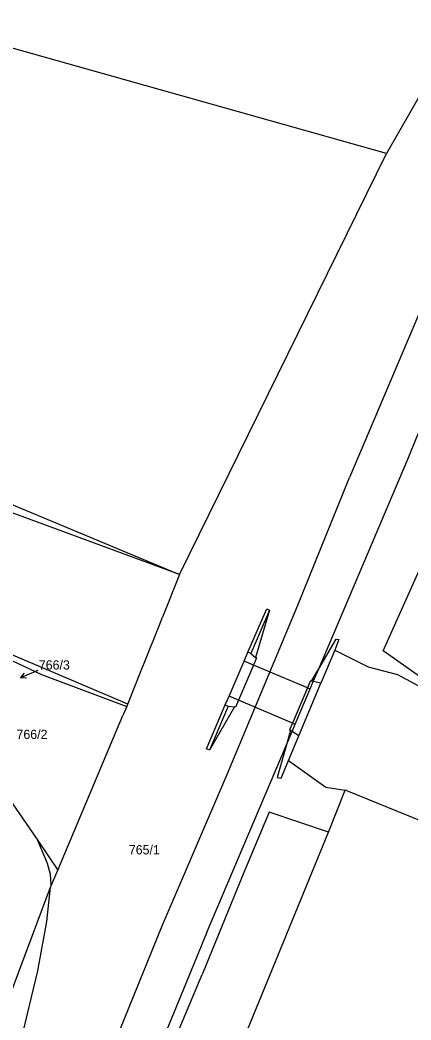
# Model space of a CAD drawing. Extents: x -735249 to -729401, y -1124843 to -1121828.
# Drawn here: x -733806.2 to -733734.3, y -1123958.8 to -1123775 of the extents above; entities that cross this region are included whole.
import ezdxf

# ---------------------------------------------------------------- set-up
doc = ezdxf.new("R2010")
doc.units = 0
for name, color, linetype in [('Vrstva 1', 7, 'Continuous'), ('Vrstva 10', 7, 'Continuous'), ('Vrstva 16', 7, 'Continuous'), ('Vrstva 18', 7, 'Continuous'), ('Vrstva 25', 7, 'Continuous'), ('Vrstva 4', 7, 'Continuous')]:
    doc.layers.add(name, color=color, linetype=linetype)

msp = doc.modelspace()

# ---------------------------------------------------------------- linework, layer by layer
at = {"layer": 'Vrstva 1'}
for points in [[(-733738.81, -1123799.5), (-733894.15, -1123755.74)], [(-733717.32, -1123761.98), (-733738.81, -1123799.5)], [(-733776.85, -1123876.93), (-733738.81, -1123799.5)], [(-733734.92, -1123855.69), (-733724.92, -1123831.21)], [(-733739.43, -1123890.95), (-733719.86, -1123847.16)], [(-733836.86, -1123851.85), (-733776.85, -1123876.93)], [(-733751.28, -1123894.24), (-733734.92, -1123855.69)], [(-733776.85, -1123876.93), (-733826.75, -1123858.5)], [(-733776.85, -1123876.93), (-733779.98, -1123884.77)], [(-733786.35, -1123900.73), (-733824.78, -1123884.39)], [(-733783.22, -1123892.89), (-733780.61, -1123886.34)], [(-733780.61, -1123886.34), (-733779.98, -1123884.77)], [(-733820.1, -1123886.9), (-733802.2, -1123895.3)], [(-733751.28, -1123894.24), (-733748.06, -1123888.79)], [(-733747.6, -1123888.83), (-733748.33, -1123890.82)], [(-733748.06, -1123888.79), (-733747.6, -1123888.83)], [(-733748.33, -1123890.82), (-733742.17, -1123893.89)], [(-733727.82, -1123899.17), (-733739.43, -1123890.95)], [(-733783.88, -1123894.54), (-733783.22, -1123892.89)], [(-733802.2, -1123895.3), (-733786.55, -1123901.18)], [(-733786.35, -1123900.73), (-733783.88, -1123894.54)], [(-733752.27, -1123896.58), (-733751.28, -1123894.24)], [(-733742.17, -1123893.89), (-733736.8, -1123895.3)], [(-733736.8, -1123895.3), (-733719.2, -1123904.8)], [(-733752.85, -1123897.94), (-733752.27, -1123896.58)], [(-733755.61, -1123904.43), (-733752.85, -1123897.94)], [(-733786.55, -1123901.18), (-733786.35, -1123900.73)], [(-733799.22, -1123931.24), (-733787.27, -1123902.82)], [(-733786.55, -1123901.18), (-733787.27, -1123902.82)], [(-733756.16, -1123905.74), (-733755.61, -1123904.43)], [(-733757.22, -1123908.24), (-733756.16, -1123905.74)], [(-733771.89, -1123942.81), (-733757.22, -1123908.24)], [(-733757.22, -1123908.24), (-733758.91, -1123914.24)], [(-733758.15, -1123914.36), (-733756.81, -1123911.09)], [(-733756.81, -1123911.09), (-733754.69, -1123912.62)], [(-733754.69, -1123912.62), (-733750, -1123916)], [(-733758.91, -1123914.24), (-733758.15, -1123914.36)], [(-733809.47, -1123916.16), (-733803.03, -1123925.63)], [(-733750, -1123916), (-733746.42, -1123916.57)], [(-733749.48, -1123924.25), (-733746.42, -1123916.57)], [(-733746.2, -1123916.6), (-733746.42, -1123916.57)], [(-733746.2, -1123916.6), (-733727.2, -1123924.3)], [(-733760.39, -1123920.6), (-733765.03, -1123931.67)], [(-733749.48, -1123924.25), (-733760.39, -1123920.6)], [(-733767.44, -1123968.05), (-733749.48, -1123924.25)], [(-733803.03, -1123925.63), (-733799.22, -1123931.24)], [(-733800.42, -1123934.11), (-733799.56, -1123932.08)], [(-733799.56, -1123932.08), (-733799.22, -1123931.24)], [(-733765.03, -1123931.67), (-733772.68, -1123950.42)], [(-733800.53, -1123934.4), (-733800.42, -1123934.11)], [(-733812.24, -1123965.5), (-733800.53, -1123934.4)], [(-733801.2, -1123940.66), (-733800.53, -1123934.4)], [(-733802.91, -1123949.77), (-733801.2, -1123940.66)], [(-733771.89, -1123942.81), (-733790.51, -1123988.18)], [(-733807.16, -1123967.57), (-733802.91, -1123949.77)], [(-733785.15, -1123980.02), (-733772.68, -1123950.42)]]:
    msp.add_lwpolyline(points, dxfattribs=at)
at = {"layer": 'Vrstva 10'}
for points in [[(-733554.55, -1122875.4), (-733527.93, -1123135.14), (-733525.72, -1123160.85), (-733524.03, -1123186.32), (-733523.36, -1123211.8), (-733523.33, -1123236.18), (-733524.81, -1123261.05), (-733527.46, -1123286.21), (-733536.18, -1123335), (-733548.72, -1123382.9), (-733557.6, -1123406.95), (-733565.8, -1123430.03), (-733599.27, -1123511.46), (-733632.77, -1123591.76), (-733662.7, -1123662.58), (-733683.9, -1123713.51), (-733745.65, -1123859.1)], [(-733755.12, -1123882.55), (-733745.65, -1123859.1)], [(-733768.18, -1123913.78), (-733755.12, -1123882.55)], [(-733780.02, -1123941.45), (-733768.18, -1123913.78)], [(-733792.17, -1123971.35), (-733780.02, -1123941.45)]]:
    msp.add_lwpolyline(points, dxfattribs=at)
at = {"layer": 'Vrstva 16'}
msp.add_lwpolyline([(-733802.89, -1123894.57), (-733803.32, -1123894.75)], dxfattribs=at)
at = {"layer": 'Vrstva 25'}
for points in [[(-733803.32, -1123894.75), (-733806.087, -1123895.907)], [(-733804.972, -1123895.983), (-733806.087, -1123895.907), (-733805.358, -1123895.06)]]:
    msp.add_lwpolyline(points, dxfattribs=at)
at = {"layer": 'Vrstva 4'}
for points in [[(-733764.28, -1123891.19), (-733760.84, -1123883.23)], [(-733760.3, -1123883.46), (-733763.74, -1123891.42)], [(-733760.3, -1123883.46), (-733762.91, -1123892.15)], [(-733760.84, -1123883.23), (-733760.3, -1123883.46)], [(-733764.98, -1123892.84), (-733764.28, -1123891.19)], [(-733763.74, -1123891.42), (-733764.28, -1123891.19)], [(-733763.74, -1123891.42), (-733762.91, -1123892.15)], [(-733748.33, -1123890.82), (-733750.88, -1123896.88)], [(-733767.71, -1123899.25), (-733764.98, -1123892.84)], [(-733763.29, -1123893.55), (-733766.02, -1123899.97)], [(-733763.29, -1123893.55), (-733764.98, -1123892.84)], [(-733762.72, -1123892.22), (-733763.29, -1123893.55)], [(-733753.35, -1123897.72), (-733763.29, -1123893.55)], [(-733762.91, -1123892.15), (-733762.72, -1123892.22)], [(-733752.62, -1123896.51), (-733751.28, -1123894.24)], [(-733754.94, -1123906.55), (-733750.88, -1123896.88)], [(-733752.83, -1123896.5), (-733753.35, -1123897.72)], [(-733752.62, -1123896.51), (-733752.83, -1123896.5)], [(-733752.27, -1123896.58), (-733752.62, -1123896.51)], [(-733750.88, -1123896.88), (-733752.27, -1123896.58)], [(-733768.44, -1123900.86), (-733767.71, -1123899.25)], [(-733766.02, -1123899.97), (-733767.71, -1123899.25)], [(-733753.35, -1123897.72), (-733756.12, -1123904.22)], [(-733753.35, -1123897.72), (-733752.85, -1123897.94)], [(-733771.89, -1123908.94), (-733768.44, -1123900.86)], [(-733767.89, -1123901.09), (-733771.34, -1123909.18)], [(-733768.44, -1123900.86), (-733767.89, -1123901.09)], [(-733767.89, -1123901.09), (-733766.77, -1123901.22)], [(-733766.02, -1123899.97), (-733766.58, -1123901.29)], [(-733756.12, -1123904.22), (-733766.02, -1123899.97)], [(-733766.77, -1123901.22), (-733771.34, -1123909.18)], [(-733766.58, -1123901.29), (-733766.77, -1123901.22)], [(-733756.12, -1123904.22), (-733756.65, -1123905.46)], [(-733756.12, -1123904.22), (-733755.61, -1123904.43)], [(-733756.46, -1123905.54), (-733757.22, -1123908.24)], [(-733756.81, -1123911.09), (-733754.94, -1123906.55)], [(-733756.65, -1123905.46), (-733756.46, -1123905.54)], [(-733756.16, -1123905.74), (-733756.46, -1123905.54)], [(-733754.94, -1123906.55), (-733756.16, -1123905.74)], [(-733771.34, -1123909.18), (-733771.89, -1123908.94)], [(-733803.03, -1123925.63), (-733801.18, -1123929.98)], [(-733801.18, -1123929.98), (-733800.63, -1123931.96)], [(-733800.63, -1123931.96), (-733800.49, -1123934.03)], [(-733800.49, -1123934.03), (-733800.53, -1123934.4)]]:
    msp.add_lwpolyline(points, dxfattribs=at)

# ---------------------------------------------------------------- texts
at = {"layer": 'Vrstva 18'}
for s, p in [('766/3', (-733802.69, -1123894.37)), ('766/2', (-733806.8, -1123907.13)), ('765/1', (-733786.16, -1123928.35))]:
    msp.add_text(s, height=1.7, dxfattribs=at).set_placement(p)

doc.saveas('drawing.dxf')
